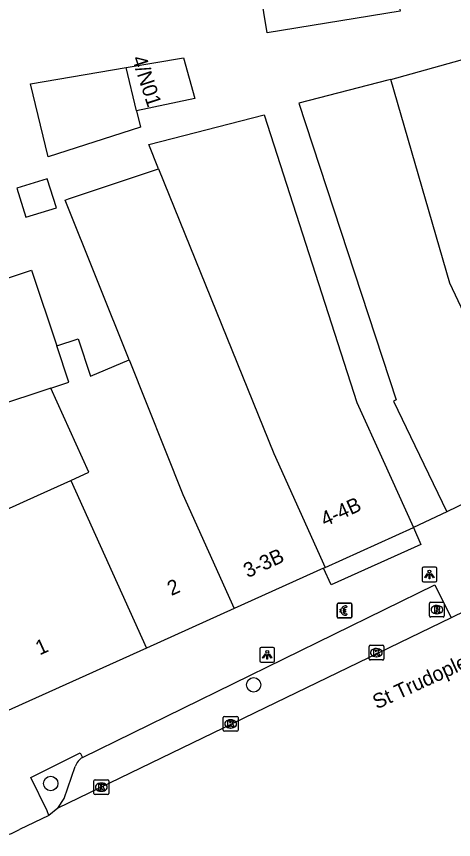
# Model space of a CAD drawing. Extents: x 159265 to 160143, y 383413 to 384319.
# Drawn here: x 159700.3 to 159730, y 383593.2 to 383649.1 of the extents above; entities that cross this region are included whole.
import ezdxf

# ---------------------------------------------------------------- set-up
doc = ezdxf.new("R2010")
doc.units = 0
for name, color, linetype in [('IMGEO_Betaalautomaat', 7, 'Continuous'), ('IMGEO_Boom', 7, 'Continuous'), ('IMGEO_Kolk', 7, 'Continuous'), ('IMGEO_Lichtpunt', 7, 'Continuous'), ('IMGEO_Openbare_ruimte_label', 7, 'Continuous'), ('IMGEO_Pand', 7, 'Continuous'), ('IMGEO_Pand_nummerreeks', 7, 'Continuous'), ('IMGEO_Parkeervlak_open', 7, 'Continuous'), ('IMGEO_Rijbaan_lokaal_open', 7, 'Continuous'), ('IMGEO_Rioolput', 7, 'Continuous'), ('IMGEO_Voetpad_open', 7, 'Continuous')]:
    doc.layers.add(name, color=color, linetype=linetype)

msp = doc.modelspace()

# ---------------------------------------------------------------- linework, layer by layer
at = {"layer": 'IMGEO_Betaalautomaat'}
for p, q in [((159722.078, 383608.286), (159722.078, 383609.127)), ((159722.078, 383609.127), (159722.078, 383608.286)), ((159722.153, 383609.21), (159722.994, 383609.21)), ((159722.994, 383609.21), (159722.153, 383609.21)), ((159722.74, 383609.015), (159722.723, 383608.915)), ((159723.077, 383609.136), (159723.077, 383608.295)), ((159723.077, 383608.295), (159723.077, 383609.136)), ((159722.361, 383608.674), (159722.361, 383608.742)), ((159722.482, 383608.742), (159722.482, 383608.674)), ((159722.727, 383608.509), (159722.749, 383608.422)), ((159723.003, 383608.211), (159722.162, 383608.211)), ((159722.162, 383608.211), (159723.003, 383608.211))]:
    msp.add_line(p, q, dxfattribs=at)
for points in [[(159722.361, 383608.742), (159722.292, 383608.742), (159722.292, 383608.811), (159722.371, 383608.811)], [(159722.366, 383608.605), (159722.292, 383608.605), (159722.292, 383608.674), (159722.361, 383608.674)], [(159722.493, 383608.811), (159722.64, 383608.811), (159722.64, 383608.742), (159722.482, 383608.742)], [(159722.482, 383608.674), (159722.64, 383608.674), (159722.64, 383608.605), (159722.496, 383608.605)]]:
    msp.add_lwpolyline(points, dxfattribs=at)
for centre, radius, start, end in [((159722.156, 383609.133), 0.0779, 92.4484, 184.2845), ((159722.156, 383609.133), 0.0779, 92.4484, 184.2845), ((159722.654, 383608.735), 0.293, 73.014, 165.0139), ((159723, 383609.133), 0.0779, 2.4484, 94.2845), ((159723, 383609.133), 0.0779, 2.4484, 94.2845), ((159722.627, 383608.66), 0.267, 191.8096, 297.0389), ((159722.66, 383608.748), 0.179, 69.3236, 159.5683), ((159722.66, 383608.675), 0.179, 202.7625, 291.8693), ((159722.156, 383608.289), 0.0779, 182.4484, 274.2845), ((159722.156, 383608.289), 0.0779, 182.4484, 274.2845), ((159723, 383608.289), 0.0779, 272.4484, 4.2845), ((159723, 383608.289), 0.0779, 272.4484, 4.2845)]:
    msp.add_arc(centre, radius, start, end, dxfattribs=at)
at = {"layer": 'IMGEO_Boom'}
for centre in [(159716.411, 383603.669), (159702.63, 383596.968)]:
    msp.add_circle(centre, 0.489, dxfattribs=at)
at = {"layer": 'IMGEO_Kolk'}
for p, q in [((159724.245, 383605.431), (159724.245, 383606.283)), ((159724.32, 383606.357), (159725.172, 383606.357)), ((159725.246, 383606.283), (159725.246, 383605.431)), ((159724.733, 383606.137), (159724.758, 383606.137)), ((159725.172, 383605.357), (159724.32, 383605.357)), ((159724.756, 383605.577), (159724.731, 383605.577)), ((159714.347, 383600.588), (159714.347, 383601.44)), ((159714.422, 383601.514), (159715.274, 383601.514)), ((159714.835, 383601.294), (159714.86, 383601.294)), ((159715.348, 383601.44), (159715.348, 383600.588)), ((159714.858, 383600.734), (159714.833, 383600.734)), ((159715.274, 383600.514), (159714.422, 383600.514)), ((159705.643, 383597.216), (159706.495, 383597.216)), ((159705.568, 383596.29), (159705.568, 383597.142)), ((159706.056, 383596.996), (159706.081, 383596.996)), ((159706.569, 383597.142), (159706.569, 383596.29)), ((159706.495, 383596.216), (159705.643, 383596.216)), ((159706.079, 383596.436), (159706.054, 383596.436))]:
    msp.add_line(p, q, dxfattribs=at)
for points in [[(159724.245, 383605.431), (159724.245, 383606.283)], [(159724.32, 383606.357), (159725.172, 383606.357)], [(159725.246, 383606.283), (159725.246, 383605.431)], [(159724.566, 383606.057), (159724.689, 383606.057), (159724.689, 383605.906), (159724.819, 383606.057), (159724.983, 383606.057), (159724.837, 383605.906), (159724.99, 383605.657), (159724.838, 383605.657), (159724.753, 383605.821), (159724.689, 383605.754), (159724.689, 383605.657), (159724.566, 383605.657), (159724.566, 383606.057)], [(159725.172, 383605.357), (159724.32, 383605.357)], [(159714.347, 383600.588), (159714.347, 383601.44)], [(159714.422, 383601.514), (159715.274, 383601.514)], [(159714.668, 383601.214), (159714.791, 383601.214), (159714.791, 383601.063), (159714.921, 383601.214), (159715.085, 383601.214), (159714.939, 383601.063), (159715.092, 383600.814), (159714.94, 383600.814), (159714.855, 383600.978), (159714.791, 383600.911), (159714.791, 383600.814), (159714.668, 383600.814), (159714.668, 383601.214)], [(159715.348, 383601.44), (159715.348, 383600.588)], [(159715.274, 383600.514), (159714.422, 383600.514)], [(159705.643, 383597.216), (159706.495, 383597.216)], [(159705.568, 383596.29), (159705.568, 383597.142)], [(159705.889, 383596.916), (159706.012, 383596.916), (159706.012, 383596.765), (159706.142, 383596.916), (159706.306, 383596.916), (159706.16, 383596.765), (159706.313, 383596.516), (159706.161, 383596.516), (159706.076, 383596.68), (159706.012, 383596.613), (159706.012, 383596.516), (159705.889, 383596.516), (159705.889, 383596.916)], [(159706.569, 383597.142), (159706.569, 383596.29)], [(159706.495, 383596.216), (159705.643, 383596.216)]]:
    msp.add_lwpolyline(points, dxfattribs=at)
for centre, start, end in [((159724.322, 383606.281), 91.552, 178.448), ((159724.322, 383606.281), 91.552, 178.448), ((159725.17, 383606.281), 1.552, 88.448), ((159725.17, 383606.281), 1.552, 88.448), ((159724.322, 383605.433), 181.552, 268.448), ((159724.322, 383605.433), 181.552, 268.448), ((159725.17, 383605.433), 271.552, 358.448), ((159725.17, 383605.433), 271.552, 358.448), ((159714.424, 383601.438), 91.552, 178.448), ((159714.424, 383601.438), 91.552, 178.448), ((159715.272, 383601.438), 1.552, 88.448), ((159715.272, 383601.438), 1.552, 88.448), ((159714.424, 383600.59), 181.552, 268.448), ((159714.424, 383600.59), 181.552, 268.448), ((159715.272, 383600.59), 271.552, 358.448), ((159715.272, 383600.59), 271.552, 358.448), ((159705.645, 383597.14), 91.552, 178.448), ((159705.645, 383597.14), 91.552, 178.448), ((159706.493, 383597.14), 1.552, 88.448), ((159706.493, 383597.14), 1.552, 88.448), ((159705.645, 383596.292), 181.552, 268.448), ((159705.645, 383596.292), 181.552, 268.448), ((159706.493, 383596.292), 271.552, 358.448), ((159706.493, 383596.292), 271.552, 358.448)]:
    msp.add_arc(centre, 0.0765, start, end, dxfattribs=at)
for centre, major_axis, ratio, start_param, end_param in [((159724.732, 383605.857), (-0.387, 0.002), 0.722429, 4.712389, 7.853982), ((159724.757, 383605.857), (-0.39, 0.002), 0.717154, 1.570796, 4.712389), ((159714.834, 383601.014), (-0.387, 0.002), 0.722429, 4.712389, 7.853982), ((159714.859, 383601.014), (-0.39, 0.002), 0.717154, 1.570796, 4.712389), ((159706.055, 383596.716), (-0.387, 0.002), 0.722429, 4.712389, 7.853982), ((159706.08, 383596.716), (-0.39, 0.002), 0.717154, 1.570796, 4.712389)]:
    msp.add_ellipse(centre, major_axis=major_axis, ratio=ratio, start_param=start_param, end_param=end_param, dxfattribs=at)
at = {"layer": 'IMGEO_Lichtpunt'}
for p, q in [((159727.85, 383611.568), (159727.85, 383610.761)), ((159727.85, 383611.568), (159727.85, 383610.761)), ((159728.752, 383611.663), (159727.944, 383611.663)), ((159728.752, 383611.663), (159727.944, 383611.663)), ((159728.846, 383610.761), (159728.846, 383611.568)), ((159728.846, 383610.761), (159728.846, 383611.568)), ((159727.944, 383610.667), (159728.752, 383610.667)), ((159727.944, 383610.667), (159728.752, 383610.667)), ((159717.738, 383606.209), (159716.93, 383606.209)), ((159717.738, 383606.209), (159716.93, 383606.209)), ((159716.836, 383606.114), (159716.836, 383605.307)), ((159716.836, 383606.114), (159716.836, 383605.307)), ((159717.832, 383605.307), (159717.832, 383606.114)), ((159717.832, 383605.307), (159717.832, 383606.114)), ((159716.93, 383605.213), (159717.738, 383605.213)), ((159716.93, 383605.213), (159717.738, 383605.213))]:
    msp.add_line(p, q, dxfattribs=at)
for points in [[(159728.224, 383611.232), (159728.263, 383611.204), (159728.075, 383610.942), (159728.037, 383610.969), (159728.224, 383611.232)], [(159728.326, 383611.184), (159728.373, 383611.184), (159728.373, 383610.862), (159728.326, 383610.862), (159728.326, 383611.184)], [(159728.436, 383611.204), (159728.474, 383611.231), (159728.661, 383610.969), (159728.622, 383610.941), (159728.436, 383611.204)], [(159717.21, 383605.778), (159717.249, 383605.75), (159717.061, 383605.488), (159717.023, 383605.515), (159717.21, 383605.778)], [(159717.312, 383605.73), (159717.359, 383605.73), (159717.359, 383605.408), (159717.312, 383605.408), (159717.312, 383605.73)], [(159717.422, 383605.75), (159717.46, 383605.777), (159717.647, 383605.515), (159717.608, 383605.487), (159717.422, 383605.75)]]:
    msp.add_lwpolyline(points, dxfattribs=at)
for centre in [(159728.349, 383611.366), (159717.335, 383605.912)]:
    msp.add_circle(centre, 0.0994, dxfattribs=at)
for centre, start, end in [((159727.944, 383611.568), 90, 180), ((159727.944, 383611.568), 90, 180), ((159728.752, 383611.568), 0, 90), ((159728.752, 383611.568), 0, 90), ((159727.944, 383610.761), 180, 270), ((159727.944, 383610.761), 180, 270), ((159728.752, 383610.761), 270, 0), ((159728.752, 383610.761), 270, 360), ((159716.93, 383606.114), 90, 180), ((159716.93, 383606.114), 90, 180), ((159717.738, 383606.114), 0, 90), ((159717.738, 383606.114), 0, 90), ((159716.93, 383605.307), 180, 270), ((159716.93, 383605.307), 180, 270), ((159717.738, 383605.307), 270, 0), ((159717.738, 383605.307), 270, 360)]:
    msp.add_arc(centre, 0.0946, start, end, dxfattribs=at)
at = {"layer": 'IMGEO_Pand'}
for points in [[(159716.222, 383654.755), (159724.704, 383656.148), (159724.791, 383655.615), (159732.254, 383656.841), (159733.652, 383657.071), (159735.712, 383648.773), (159734.226, 383648.404), (159733.874, 383649.823), (159732.78, 383649.551), (159731.918, 383653.024), (159725.927, 383652.04), (159726.355, 383649.437), (159717.338, 383647.956), (159716.222, 383654.755)], [(159707.743, 383645.606), (159711.641, 383646.268), (159712.419, 383643.512), (159708.453, 383642.663)], [(159725.724, 383644.799), (159731.003, 383646.269)], [(159708.453, 383642.663), (159708.722, 383641.549), (159702.448, 383639.531), (159701.249, 383644.504), (159707.743, 383645.606)], [(159708.453, 383642.663), (159707.743, 383645.606)], [(159725.724, 383644.799), (159725.517, 383644.741), (159719.478, 383643.177), (159726.08, 383623.027), (159725.905, 383622.943), (159727.363, 383619.928), (159729.539, 383615.426)], [(159735.661, 383618.386), (159729.726, 383630.947), (159725.724, 383644.799)], [(159709.954, 383638.727), (159709.288, 383640.372), (159717.133, 383642.4), (159723.421, 383622.852), (159725.202, 383618.906), (159727.258, 383614.348)], [(159707.953, 383625.741), (159703.613, 383636.603), (159703.842, 383636.677), (159709.954, 383638.727)], [(159709.954, 383638.727), (159717.779, 383619.388), (159721.272, 383611.648)], [(159700.333, 383637.407), (159700.947, 383635.433), (159703.013, 383636.076), (159702.399, 383638.05), (159700.333, 383637.407)], [(159702.648, 383623.827), (159698.718, 383622.525), (159696.193, 383630.145), (159701.332, 383631.847), (159703.041, 383626.69)], [(159703.041, 383626.69), (159704.5, 383627.174), (159705.338, 383624.644), (159707.953, 383625.741)], [(159702.648, 383623.827), (159703.857, 383624.228), (159703.041, 383626.69)], [(159707.953, 383625.741), (159711.604, 383616.602), (159715.095, 383608.861)], [(159703.995, 383617.562), (159705.225, 383618.116), (159702.648, 383623.827)], [(159735.661, 383618.386), (159729.539, 383615.426)], [(159698.36, 383615.02), (159701.723, 383616.537), (159703.995, 383617.562)], [(159703.995, 383617.562), (159709.13, 383606.17)], [(159721.272, 383611.648), (159727.258, 383614.348)], [(159721.151, 383611.593), (159715.095, 383608.861)], [(159721.151, 383611.593), (159721.272, 383611.648)], [(159715.095, 383608.861), (159709.13, 383606.17)], [(159709.13, 383606.17), (159696.989, 383600.693)]]:
    msp.add_lwpolyline(points, dxfattribs=at)
at = {"layer": 'IMGEO_Parkeervlak_open'}
msp.add_lwpolyline([(159703.122, 383595.286), (159703.549, 383595.944), (159704.296, 383598.128)], dxfattribs=at)
msp.add_arc((159705.374, 383597.768), 1.136, 121.3787, 161.5311, dxfattribs=at)
at = {"layer": 'IMGEO_Rijbaan_lokaal_open'}
for points in [[(159734.781, 383610.638), (159729.825, 383608.21)], [(159729.825, 383608.21), (159703.122, 383595.286)], [(159703.122, 383595.286), (159702.503, 383594.8)], [(159702.503, 383594.8), (159700.503, 383593.837)]]:
    msp.add_lwpolyline(points, dxfattribs=at)
msp.add_arc((159697.86, 383598.652), 5.492, 199.1276, 298.7631, dxfattribs=at)
at = {"layer": 'IMGEO_Rioolput'}
for p, q in [((159728.358, 383608.352), (159728.358, 383609.204)), ((159728.433, 383609.278), (159729.285, 383609.278)), ((159728.846, 383609.058), (159728.871, 383609.058)), ((159729.359, 383609.204), (159729.359, 383608.352)), ((159728.869, 383608.498), (159728.844, 383608.498)), ((159729.285, 383608.278), (159728.433, 383608.278))]:
    msp.add_line(p, q, dxfattribs=at)
for points in [[(159728.358, 383608.352), (159728.358, 383609.204)], [(159728.433, 383609.278), (159729.285, 383609.278)], [(159728.947, 383608.976), (159728.695, 383608.978), (159728.695, 383608.578)], [(159729.359, 383609.204), (159729.359, 383608.352)], [(159728.695, 383608.578), (159728.819, 383608.578), (159728.819, 383608.74), (159728.83, 383608.74)], [(159728.873, 383608.897), (159728.819, 383608.897), (159728.819, 383608.816)], [(159728.819, 383608.816), (159728.871, 383608.816)], [(159728.877, 383608.711), (159728.948, 383608.578), (159729.088, 383608.578), (159729.023, 383608.704)], [(159729.285, 383608.278), (159728.433, 383608.278)]]:
    msp.add_lwpolyline(points, dxfattribs=at)
for centre, radius, start, end in [((159728.435, 383609.202), 0.0765, 91.552, 178.448), ((159728.435, 383609.202), 0.0765, 91.552, 178.448), ((159728.946, 383608.866), 0.109, 350.3612, 89.416), ((159729.283, 383609.202), 0.0765, 1.552, 88.448), ((159729.283, 383609.202), 0.0765, 1.552, 88.448), ((159728.829, 383608.687), 0.0533, 26.0293, 88.6989), ((159728.855, 383609.005), 0.19, 274.7715, 282.9687), ((159728.879, 383608.801), 0.0964, 77.0061, 93.1865), ((159728.893, 383608.858), 0.0378, 276.6634, 79.6772), ((159728.944, 383608.866), 0.112, 277.5842, 350.9817), ((159728.928, 383608.651), 0.108, 29.5134, 73.7905), ((159728.435, 383608.354), 0.0765, 181.552, 268.448), ((159728.435, 383608.354), 0.0765, 181.552, 268.448), ((159729.283, 383608.354), 0.0765, 271.552, 358.448), ((159729.283, 383608.354), 0.0765, 271.552, 358.448)]:
    msp.add_arc(centre, radius, start, end, dxfattribs=at)
for centre, major_axis, ratio, start_param, end_param in [((159728.845, 383608.778), (-0.387, 0.002), 0.722429, 4.712389, 7.853982), ((159728.87, 383608.778), (-0.39, 0.002), 0.717154, 1.570796, 4.712389)]:
    msp.add_ellipse(centre, major_axis=major_axis, ratio=ratio, start_param=start_param, end_param=end_param, dxfattribs=at)
at = {"layer": 'IMGEO_Voetpad_open'}
for points in [[(159729.539, 383615.426), (159727.258, 383614.348)], [(159727.258, 383614.348), (159727.773, 383613.209), (159721.666, 383610.454), (159721.151, 383611.593)], [(159704.782, 383598.738), (159728.713, 383610.457), (159729.825, 383608.21)], [(159702.503, 383594.8), (159702.397, 383595.103), (159701.269, 383597.374), (159704.634, 383599.046), (159704.782, 383598.738)]]:
    msp.add_lwpolyline(points, dxfattribs=at)

# ---------------------------------------------------------------- texts
at = {"layer": 'IMGEO_Openbare_ruimte_label'}
msp.add_text('St Trudoplein', height=1, rotation=24.6431, dxfattribs=at).set_placement((159724.773, 383601.991))
at = {"layer": 'IMGEO_Pand_nummerreeks'}
for s, rotation, p in [('4/N01', 288.0938, (159708.129, 383646.231)), ('4-4B', 24.2762, (159721.246, 383614.4)), ('3-3B', 24.282, (159716.001, 383610.915)), ('2', 24.282, (159710.824, 383609.698)), ('1', 24.282, (159701.876, 383605.662))]:
    msp.add_text(s, height=1, rotation=rotation, dxfattribs=at).set_placement(p)

doc.saveas('drawing.dxf')
